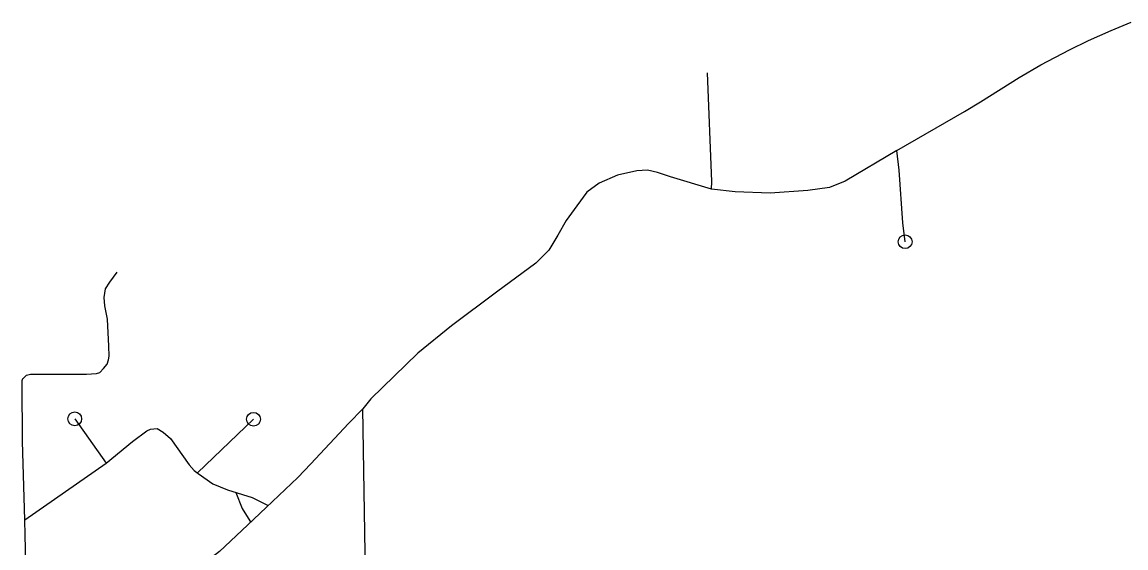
# Model space of a CAD drawing. Extents: x 309348 to 309445, y 336383 to 336484.
# Drawn here: x 309350.267 to 309351.067, y 336401.15 to 336401.53 of the extents above; entities that cross this region are included whole.
import ezdxf

# ---------------------------------------------------------------- set-up
doc = ezdxf.new("R2010")
doc.units = 0
doc.layers.add('R_Annotation', color=7, linetype='Continuous')

msp = doc.modelspace()

# ---------------------------------------------------------------- linework, layer by layer
at = {"layer": 'R_Annotation'}
for points in [[(309350.90058, 336401.43745), (309350.94963, 336401.46566), (309350.96137, 336401.47276), (309350.98922, 336401.49036), (309351.00507, 336401.49948), (309351.02567, 336401.51035), (309351.03959, 336401.51711), (309351.05586, 336401.5243), (309351.07054, 336401.53048)], [(309350.76637, 336401.40939), (309350.76664, 336401.41497), (309350.76335, 336401.49377)], [(309350.90058, 336401.43745), (309350.8631, 336401.41529), (309350.85184, 336401.4106), (309350.83619, 336401.4084), (309350.80897, 336401.40653), (309350.78362, 336401.40747), (309350.76637, 336401.40939), (309350.73668, 336401.41842), (309350.7273, 336401.42155), (309350.7201, 336401.42311), (309350.71228, 336401.4228), (309350.6982, 336401.41967), (309350.68505, 336401.41373), (309350.67598, 336401.40715), (309350.66878, 336401.39745), (309350.66096, 336401.38681), (309350.65501, 336401.37617), (309350.64844, 336401.36522), (309350.63906, 336401.35583), (309350.61058, 336401.33486), (309350.57804, 336401.31045), (309350.55363, 336401.29073), (309350.51952, 336401.25756), (309350.51372, 336401.25029)], [(309350.90664, 336401.37133), (309350.90499, 336401.38511), (309350.90223, 336401.42312), (309350.90058, 336401.43745)], [(309350.26788, 336401.27261), (309350.2701, 336401.27478), (309350.27288, 336401.27551), (309350.28108, 336401.27536), (309350.31358, 336401.27551), (309350.32075, 336401.2758), (309350.32324, 336401.27668), (309350.32587, 336401.27946), (309350.32836, 336401.28268), (309350.32939, 336401.28576), (309350.32982, 336401.28854), (309350.32968, 336401.29557), (309350.32865, 336401.31519), (309350.3269, 336401.32485), (309350.32631, 336401.331), (309350.32734, 336401.33729), (309350.33041, 336401.34213), (309350.33583, 336401.3493)], [(309350.2687, 336401.16984), (309350.26715, 336401.22668), (309350.26684, 336401.26894), (309350.26682, 336401.26973), (309350.26682, 336401.26987), (309350.26682, 336401.27001), (309350.26683, 336401.27016), (309350.26684, 336401.2703), (309350.26686, 336401.27044), (309350.26688, 336401.27058), (309350.26691, 336401.27072), (309350.26694, 336401.27086), (309350.26698, 336401.271), (309350.26702, 336401.27114), (309350.26707, 336401.27127), (309350.26712, 336401.2714), (309350.26718, 336401.27154), (309350.26724, 336401.27167), (309350.2673, 336401.27179), (309350.26737, 336401.27192), (309350.26745, 336401.27204), (309350.26753, 336401.27216), (309350.26761, 336401.27228), (309350.26769, 336401.27239), (309350.26778, 336401.2725), (309350.26788, 336401.27261)], [(309350.44357, 336401.17891), (309350.46652, 336401.20051), (309350.47614, 336401.21044), (309350.50333, 336401.23978), (309350.51372, 336401.25029)], [(309350.51633, 336401.08523), (309350.51616, 336401.10101), (309350.51372, 336401.25029)], [(309350.30495, 336401.24304), (309350.32783, 336401.21098)], [(309350.39386, 336401.20401), (309350.4345, 336401.24272)], [(309350.32783, 336401.21098), (309350.34677, 336401.22656), (309350.3573, 336401.2343), (309350.35988, 336401.23559), (309350.36461, 336401.23602), (309350.36913, 336401.23344), (309350.37428, 336401.22871), (309350.38782, 336401.2098), (309350.39148, 336401.20571), (309350.39449, 336401.20356), (309350.40502, 336401.19604), (309350.41576, 336401.19153), (309350.4336, 336401.18615), (309350.44456, 336401.18056)], [(309350.2687, 336401.16984), (309350.32783, 336401.21098)], [(309350.42174, 336401.18973), (309350.42629, 336401.17799), (309350.43059, 336401.17111), (309350.43231, 336401.16853)], [(309350.43021, 336401.16604), (309350.44357, 336401.17891)], [(309350.27059, 336401.09983), (309350.26901, 336401.15868), (309350.2687, 336401.16984)], [(309350.43021, 336401.16604), (309350.40996, 336401.14703), (309350.39707, 336401.13693), (309350.3831, 336401.1294), (309350.3687, 336401.1236), (309350.34806, 336401.11565), (309350.33065, 336401.1107), (309350.30035, 336401.10426), (309350.28423, 336401.10168), (309350.27059, 336401.09983)]]:
    msp.add_lwpolyline(points, dxfattribs=at)
for centre in [(309350.90664, 336401.37133), (309350.30495, 336401.24304), (309350.4345, 336401.24272)]:
    msp.add_circle(centre, 0.005, dxfattribs=at)

doc.saveas('drawing.dxf')
